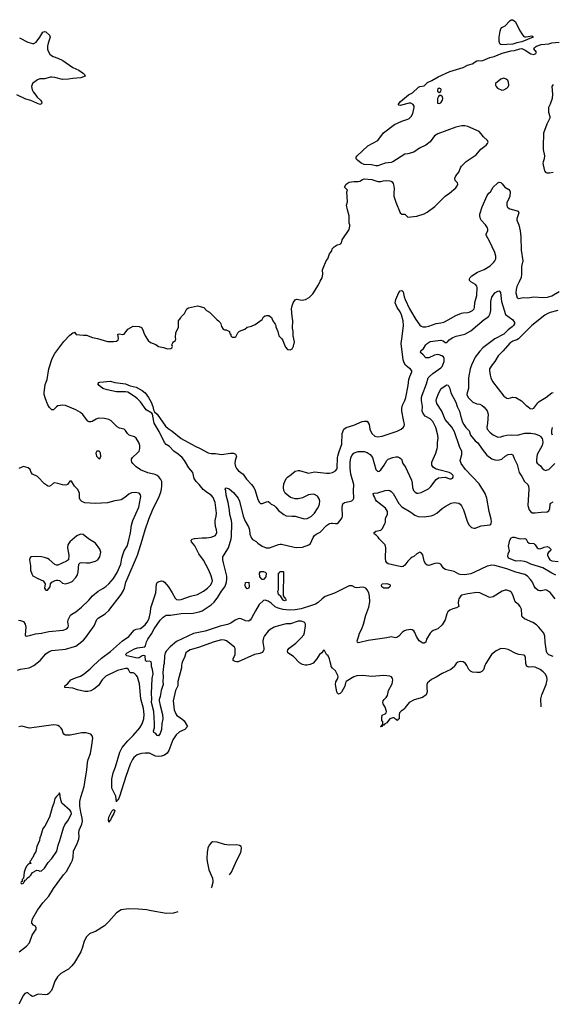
# Model space of a CAD drawing. Header units: inches. Extents: x 1678809 to 1859548, y 384609 to 522868.
# Tile 381 of 386: x 1831680 to 1838777, y 455490 to 468601. Entities that reach past the tile are written whole.
import ezdxf

# ---------------------------------------------------------------- set-up
doc = ezdxf.new("R2010")
doc.units = ezdxf.units.IN
doc.header["$MEASUREMENT"] = 0
doc.layers.add('B8435', color=7, linetype='Continuous')
doc.layers.add('B8436', color=7, linetype='Continuous')

msp = doc.modelspace()

# ---------------------------------------------------------------- linework, layer by layer
at = {"layer": 'B8435', "color": 5}
for points, elevation in [([(1831650, 459940), (1831690, 459953), (1831808, 459972), (1831867, 460000)], 420), ([(1833838, 460000), (1833835, 459970), (1833788, 459790), (1833785, 459730), (1833755, 459670), (1833727, 459530), (1833740, 459410), (1833759, 459359), (1833776, 459336), (1833835, 459295), (1833870, 459263), (1833915, 459190), (1833881, 459150), (1833810, 459118), (1833763, 459077), (1833719, 459010), (1833667, 458870), (1833644, 458836), (1833610, 458808), (1833570, 458792), (1833528, 458788), (1833490, 458795), (1833410, 458834), (1833350, 458836), (1833303, 458830), (1833270, 458821), (1833247, 458810), (1833203, 458777), (1833184, 458750), (1833152, 458688), (1833095, 458525), (1833010, 458257), (1832990, 458213), (1832975, 458205), (1832970, 458186), (1832961, 458261), (1832910, 458370), (1832910, 458490), (1832926, 458570), (1832958, 458650), (1833013, 458847), (1833047, 458910), (1833120, 459000), (1833194, 459070), (1833281, 459170), (1833314, 459226), (1833335, 459290), (1833337, 459350), (1833328, 459430), (1833296, 459556), (1833277, 459757), (1833250, 459850), (1833234, 459874), (1833210, 459895), (1833190, 459905), (1833150, 459905), (1833130, 459950), (1833110, 459961), (1833090, 459963), (1832985, 459935), (1832830, 459860), (1832778, 459810), (1832730, 459737), (1832670, 459686), (1832630, 459664), (1832590, 459654), (1832550, 459654), (1832450, 459676), (1832390, 459701), (1832288, 459708), (1832282, 459710), (1832281, 459730), (1832320, 459760), (1832363, 459810), (1832423, 459837), (1832490, 459859), (1832540, 459890), (1832621, 459959), (1832665, 460000)], 380), ([(1833597, 460000), (1833595, 459990), (1833589, 459910), (1833594, 459850), (1833587, 459790), (1833591, 459749), (1833580, 459710), (1833563, 459670), (1833551, 459590), (1833539, 459550), (1833538, 459530), (1833551, 459470), (1833582, 459350), (1833588, 459290), (1833574, 459230), (1833570, 459150), (1833550, 459094), (1833530, 459065), (1833510, 459069), (1833494, 459094), (1833469, 459110), (1833462, 459130), (1833476, 459170), (1833478, 459230), (1833467, 459390), (1833438, 459510), (1833442, 459558), (1833435, 459630), (1833446, 459830), (1833460, 459890), (1833451, 459950), (1833437, 459990), (1833437, 460000)], 360), ([(1837480, 460000), (1837474, 459990), (1837424, 459950), (1837310, 459897), (1837230, 459845), (1837166, 459814), (1837134, 459790), (1837115, 459770), (1837107, 459750), (1837104, 459710), (1837111, 459650), (1837098, 459610), (1837046, 459574), (1836934, 459546), (1836871, 459509), (1836817, 459443), (1836811, 459429), (1836791, 459409), (1836765, 459395), (1836742, 459370), (1836734, 459350), (1836734, 459290), (1836718, 459282), (1836714, 459270), (1836706, 459270), (1836702, 459282), (1836687, 459287), (1836670, 459306), (1836650, 459306), (1836614, 459290), (1836592, 459268), (1836570, 459238), (1836540, 459220), (1836530, 459208), (1836514, 459206), (1836510, 459188), (1836490, 459186), (1836486, 459190), (1836502, 459198), (1836506, 459210), (1836518, 459222), (1836518, 459250), (1836504, 459270), (1836504, 459310), (1836510, 459342), (1836550, 459358), (1836562, 459370), (1836569, 459390), (1836550, 459446), (1836522, 459490), (1836519, 459510), (1836524, 459530), (1836537, 459550), (1836564, 459576), (1836580, 459600), (1836593, 459670), (1836642, 459758), (1836652, 459810), (1836646, 459830), (1836633, 459850), (1836610, 459859), (1836530, 459867), (1836370, 459854), (1836250, 459870), (1836170, 459864), (1836130, 459852), (1836031, 459789), (1836019, 459770), (1836012, 459728), (1835970, 459648), (1835950, 459628), (1835930, 459618), (1835910, 459638), (1835905, 459650), (1835889, 459750), (1835894, 459786), (1835921, 459830), (1835923, 459850), (1835917, 459870), (1835890, 459929), (1835850, 459966), (1835832, 459990), (1835829, 460000)], 380), ([(1837878, 460000), (1837858, 459942), (1837839, 459921), (1837810, 459907), (1837770, 459906), (1837713, 459913), (1837687, 459927), (1837665, 459950), (1837636, 460000)], 380), ([(1838628, 459450), (1838623, 459557), (1838637, 459610), (1838697, 459750), (1838710, 459810), (1838702, 459850), (1838681, 459890), (1838657, 459917), (1838615, 459950), (1838550, 459979), (1838517, 459983), (1838470, 459979), (1838434, 459994), (1838432, 460000)], 380), ([(1831673, 456190), (1831770, 456263), (1831810, 456310), (1831848, 456412), (1831900, 456490), (1831901, 456510), (1831890, 456529), (1831865, 456545), (1831843, 456570), (1831840, 456590), (1831851, 456630), (1831916, 456744), (1831990, 456843), (1832070, 456930), (1832132, 457030), (1832265, 457215), (1832302, 457258), (1832367, 457373), (1832382, 457410), (1832391, 457450), (1832397, 457530), (1832446, 457630), (1832469, 457690), (1832474, 457730), (1832470, 457770), (1832473, 457810), (1832506, 457890), (1832515, 457930), (1832514, 457970), (1832493, 458050), (1832483, 458130), (1832483, 458190), (1832495, 458250), (1832539, 458390), (1832546, 458450), (1832576, 458610), (1832583, 458710), (1832592, 458750), (1832622, 458830), (1832641, 458939), (1832653, 459033), (1832646, 459066), (1832630, 459086), (1832564, 459104), (1832510, 459106), (1832354, 459074), (1832290, 459074), (1832269, 459089), (1832261, 459101), (1832245, 459150), (1832230, 459173), (1832211, 459191), (1832190, 459204), (1832168, 459208), (1832130, 459210), (1831810, 459165), (1831710, 459192), (1831670, 459185)], 420), ([(1834475, 457214), (1834501, 457250), (1834574, 457410), (1834626, 457510), (1834632, 457532), (1834635, 457575), (1834629, 457590), (1834610, 457605), (1834570, 457612), (1834470, 457610), (1834410, 457620), (1834310, 457650), (1834250, 457655), (1834230, 457641), (1834205, 457610), (1834189, 457571), (1834179, 457510), (1834174, 457430), (1834176, 457390), (1834201, 457281), (1834250, 457170), (1834255, 457130), (1834253, 457110), (1834235, 457045), (1834233, 457041)], 420), ([(1833788, 456720), (1833730, 456703), (1833630, 456700), (1833430, 456734), (1833370, 456748), (1833262, 456758), (1833130, 456761), (1833030, 456749), (1832970, 456709), (1832868, 456592), (1832810, 456535), (1832690, 456458), (1832630, 456438), (1832612, 456428), (1832572, 456388), (1832539, 456330), (1832518, 456250), (1832494, 456190), (1832410, 456045), (1832377, 456003), (1832330, 455959), (1832230, 455899), (1832183, 455856), (1832150, 455798), (1832123, 455717), (1832104, 455676), (1832070, 455635), (1832050, 455622), (1832025, 455615), (1831930, 455625), (1831904, 455616), (1831870, 455597), (1831850, 455595), (1831830, 455606), (1831790, 455641), (1831770, 455645), (1831750, 455636), (1831730, 455613), (1831669, 455490)], 420)]:
    msp.add_lwpolyline(points, dxfattribs=dict(at, elevation=elevation))
for points, elevation in [([(1832210, 458306), (1832197, 458283), (1832170, 458259), (1832148, 458230), (1832134, 458170), (1832111, 458110), (1832076, 457984), (1832016, 457864), (1831990, 457829), (1831963, 457737), (1831950, 457706), (1831946, 457670), (1831907, 457590), (1831894, 457526), (1831871, 457490), (1831855, 457445), (1831842, 457430), (1831834, 457410), (1831814, 457390), (1831818, 457378), (1831834, 457370), (1831830, 457366), (1831810, 457366), (1831790, 457348), (1831772, 457330), (1831751, 457290), (1831738, 457250), (1831732, 457168), (1831714, 457150), (1831713, 457127), (1831698, 457122), (1831694, 457110), (1831698, 457098), (1831710, 457094), (1831730, 457102), (1831738, 457122), (1831755, 457145), (1831770, 457154), (1831778, 457170), (1831810, 457191), (1831829, 457210), (1831853, 457247), (1831910, 457274), (1831930, 457272), (1831950, 457262), (1831970, 457267), (1832010, 457301), (1832061, 457379), (1832110, 457433), (1832175, 457530), (1832191, 457610), (1832214, 457670), (1832262, 457838), (1832281, 457879), (1832330, 457946), (1832370, 458030), (1832368, 458050), (1832354, 458070), (1832240, 458170), (1832223, 458230), (1832215, 458295)], 440), ([(1832870, 457915), (1832862, 457942), (1832870, 457981), (1832910, 458062), (1832930, 458085), (1832941, 458081), (1832947, 458070), (1832934, 458030), (1832904, 457976), (1832890, 457943), (1832882, 457938)], 380)]:
    msp.add_lwpolyline(points, close=True, dxfattribs=dict(at, elevation=elevation))
at = {"layer": 'B8436', "color": 5}
for points, elevation in [([(1838430, 468373), (1838505, 468385), (1838518, 468378), (1838521, 468370), (1838370, 468307), (1838306, 468294), (1838250, 468275), (1838170, 468269), (1838110, 468265), (1838089, 468269), (1838078, 468278), (1838069, 468309), (1838070, 468370), (1838081, 468450), (1838090, 468478), (1838103, 468497), (1838150, 468521), (1838210, 468586), (1838230, 468599), (1838250, 468601), (1838270, 468587), (1838285, 468570), (1838341, 468461), (1838380, 468400), (1838399, 468379), (1838410, 468373)], 420), ([(1838130, 467821), (1838090, 467808), (1838019, 467750), (1838019, 467730), (1838027, 467710), (1838046, 467690), (1838103, 467663), (1838130, 467668), (1838169, 467690), (1838190, 467708), (1838198, 467730), (1838194, 467770), (1838183, 467790), (1838163, 467810)], 420), ([(1837270, 467689), (1837247, 467673), (1837249, 467649), (1837270, 467631), (1837290, 467645), (1837294, 467670), (1837290, 467678)], 420), ([(1837290, 467590), (1837270, 467590), (1837260, 467580), (1837247, 467550), (1837247, 467490), (1837270, 467485), (1837290, 467495), (1837314, 467530), (1837317, 467550), (1837312, 467572)], 420), ([(1832737, 462857), (1832710, 462855), (1832696, 462830), (1832705, 462790), (1832725, 462765), (1832750, 462754), (1832762, 462790), (1832757, 462830), (1832750, 462848)], 440), ([(1832490, 461752), (1832443, 461730), (1832347, 461650), (1832321, 461610), (1832317, 461570), (1832333, 461470), (1832331, 461410), (1832305, 461390), (1832190, 461338), (1832170, 461338), (1832150, 461345), (1832071, 461411), (1832050, 461424), (1832010, 461440), (1831970, 461448), (1831888, 461452), (1831830, 461449), (1831816, 461430), (1831811, 461410), (1831824, 461330), (1831825, 461270), (1831841, 461221), (1831857, 461197), (1831922, 461162), (1831991, 461130), (1832018, 461090), (1832012, 461030), (1832022, 461010), (1832030, 461005), (1832050, 461006), (1832088, 461050), (1832089, 461091), (1832110, 461111), (1832152, 461132), (1832170, 461138), (1832190, 461138), (1832210, 461131), (1832250, 461096), (1832290, 461091), (1832350, 461105), (1832379, 461121), (1832427, 461173), (1832452, 461210), (1832461, 461250), (1832469, 461350), (1832488, 461370), (1832510, 461375), (1832570, 461368), (1832610, 461370), (1832689, 461390), (1832721, 461410), (1832750, 461450), (1832761, 461510), (1832748, 461550), (1832689, 461629), (1832595, 461690), (1832524, 461744)], 460), ([(1834910, 461146), (1834880, 461180), (1834875, 461230), (1834890, 461251), (1834930, 461253), (1834950, 461245), (1834965, 461230), (1834960, 461180), (1834930, 461146)], 340), ([(1835210, 460861), (1835190, 460870), (1835159, 460919), (1835130, 460948), (1835122, 460970), (1835118, 460990), (1835128, 461010), (1835128, 461230), (1835142, 461238), (1835146, 461250), (1835153, 461253), (1835190, 461254), (1835194, 461250), (1835192, 460930), (1835202, 460910), (1835222, 460890), (1835230, 460870)], 340), ([(1834710, 461022), (1834690, 461049), (1834684, 461070), (1834690, 461106), (1834732, 461112), (1834736, 461050), (1834730, 461028)], 340), ([(1836590, 461029), (1836530, 461029), (1836507, 461050), (1836502, 461070), (1836509, 461090), (1836573, 461093), (1836610, 461082), (1836618, 461070), (1836611, 461051)], 340)]:
    msp.add_lwpolyline(points, close=True, dxfattribs=dict(at, elevation=elevation))
for points, elevation in [([(1831677, 468357), (1831790, 468302), (1831850, 468283), (1831870, 468284), (1831898, 468302), (1831950, 468370), (1831990, 468435), (1832010, 468444), (1832030, 468437), (1832076, 468396), (1832085, 468370), (1832059, 468290), (1832052, 468250), (1832052, 468210), (1832060, 468180), (1832083, 468143), (1832104, 468124), (1832127, 468110), (1832190, 468087), (1832256, 468056), (1832390, 467962), (1832467, 467927), (1832530, 467885), (1832545, 467870), (1832551, 467850), (1832495, 467825), (1832390, 467817), (1832330, 467807), (1832250, 467804), (1832150, 467832), (1832110, 467835), (1832090, 467835), (1832010, 467815), (1831949, 467811), (1831919, 467801), (1831851, 467749), (1831839, 467710), (1831840, 467690), (1831846, 467666), (1831859, 467639), (1831896, 467596), (1831911, 467570), (1831957, 467530), (1831970, 467510), (1831973, 467487), (1831964, 467476), (1831950, 467472), (1831830, 467525), (1831762, 467542), (1831641, 467601)], 420), ([(1831867, 460000), (1831870, 460001), (1831951, 460070), (1832030, 460156), (1832073, 460190), (1832110, 460201), (1832290, 460217), (1832410, 460254), (1832430, 460261), (1832470, 460288), (1832530, 460340), (1832557, 460370), (1832671, 460530), (1832707, 460613), (1832725, 460630), (1832818, 460690), (1832866, 460734), (1833031, 460949), (1833062, 460998), (1833077, 461030), (1833095, 461110), (1833110, 461150), (1833252, 461470), (1833314, 461670), (1833351, 461810), (1833399, 461950), (1833449, 462070), (1833537, 462250), (1833560, 462310), (1833570, 462350), (1833575, 462395), (1833572, 462450), (1833560, 462480), (1833534, 462514), (1833512, 462531), (1833484, 462544), (1833387, 462567), (1833290, 462605), (1833230, 462648), (1833188, 462690), (1833174, 462710), (1833168, 462730), (1833170, 462750), (1833182, 462770), (1833250, 462833), (1833270, 462857), (1833281, 462890), (1833281, 462930), (1833268, 462970), (1833230, 463030), (1833210, 463044), (1833150, 463062), (1833137, 463070), (1833117, 463090), (1833090, 463130), (1833070, 463148), (1833010, 463160), (1832981, 463181), (1832900, 463260), (1832870, 463275), (1832810, 463292), (1832730, 463293), (1832699, 463281), (1832648, 463252), (1832630, 463246), (1832607, 463247), (1832590, 463255), (1832570, 463275), (1832522, 463342), (1832490, 463372), (1832430, 463405), (1832290, 463464), (1832250, 463467), (1832190, 463458), (1832170, 463446), (1832130, 463404), (1832110, 463404), (1832077, 463437), (1832053, 463473), (1832024, 463550), (1832008, 463608), (1832008, 463630), (1832019, 463741), (1832045, 463810), (1832068, 463950), (1832112, 464090), (1832150, 464156), (1832270, 464314), (1832350, 464398), (1832390, 464432), (1832406, 464434), (1832410, 464442), (1832431, 464411), (1832530, 464398), (1832570, 464399), (1832650, 464367), (1832715, 464355), (1832850, 464315), (1832930, 464314), (1832970, 464322), (1832990, 464337), (1832996, 464356), (1832987, 464413), (1833010, 464418), (1833050, 464408), (1833070, 464413), (1833121, 464479), (1833190, 464522), (1833274, 464514), (1833302, 464502), (1833323, 464470), (1833333, 464430), (1833350, 464390), (1833391, 464330), (1833421, 464301), (1833494, 464274), (1833531, 464250), (1833550, 464243), (1833595, 464235), (1833650, 464218), (1833696, 464224), (1833709, 464230), (1833715, 464250), (1833709, 464271), (1833720, 464300), (1833730, 464312), (1833758, 464330), (1833762, 464350), (1833758, 464370), (1833762, 464430), (1833795, 464505), (1833798, 464590), (1833808, 464610), (1833828, 464630), (1833838, 464650), (1833878, 464690), (1833909, 464751), (1833930, 464762), (1834050, 464791), (1834134, 464770), (1834171, 464730), (1834210, 464705), (1834310, 464602), (1834331, 464591), (1834352, 464570), (1834362, 464550), (1834370, 464514), (1834390, 464482), (1834410, 464472), (1834432, 464472), (1834474, 464450), (1834478, 464418), (1834493, 464413), (1834494, 464390), (1834510, 464374), (1834550, 464374), (1834562, 464378), (1834587, 464433), (1834610, 464454), (1834678, 464482), (1834710, 464505), (1834770, 464518), (1834819, 464541), (1834909, 464610), (1834930, 464645), (1834950, 464658), (1834970, 464662), (1835000, 464660), (1835035, 464635), (1835051, 464590), (1835085, 464545), (1835091, 464530), (1835091, 464510), (1835121, 464450), (1835135, 464390), (1835175, 464350), (1835187, 464330), (1835207, 464270), (1835222, 464242), (1835250, 464211), (1835286, 464206), (1835310, 464216), (1835330, 464252), (1835342, 464310), (1835324, 464390), (1835326, 464450), (1835315, 464495), (1835319, 464590), (1835309, 464650), (1835302, 464750), (1835309, 464790), (1835322, 464830), (1835349, 464870), (1835370, 464881), (1835446, 464866), (1835490, 464876), (1835537, 464903), (1835585, 464950), (1835661, 465070), (1835682, 465118), (1835710, 465162), (1835719, 465210), (1835715, 465270), (1835722, 465290), (1835764, 465390), (1835784, 465416), (1835810, 465482), (1835839, 465521), (1835844, 465550), (1835870, 465578), (1835910, 465605), (1835950, 465612), (1835960, 465620), (1835968, 465630), (1835975, 465670), (1836072, 465808), (1836081, 465850), (1836079, 465870), (1836069, 465891), (1836069, 465990), (1836047, 466067), (1836034, 466130), (1836046, 466174), (1836038, 466310), (1836046, 466330), (1836008, 466370), (1836029, 466411), (1836070, 466436), (1836130, 466446), (1836190, 466446), (1836210, 466451), (1836246, 466474), (1836270, 466481), (1836370, 466472), (1836450, 466446), (1836490, 466447), (1836525, 466455), (1836570, 466459), (1836610, 466457), (1836631, 466451), (1836643, 466443), (1836658, 466418), (1836666, 466386), (1836670, 466350), (1836663, 466297), (1836665, 466250), (1836691, 466170), (1836748, 466028), (1836770, 466013), (1836812, 466010), (1836851, 465971), (1836970, 465984), (1837070, 466015), (1837110, 466036), (1837210, 466115), (1837350, 466250), (1837406, 466290), (1837490, 466361), (1837510, 466387), (1837520, 466410), (1837515, 466430), (1837481, 466461), (1837476, 466490), (1837490, 466522), (1837532, 466570), (1837555, 466630), (1837568, 466652), (1837627, 466713), (1837761, 466799), (1837824, 466876), (1837894, 466930), (1837912, 466950), (1837920, 466970), (1837912, 466990), (1837859, 467039), (1837830, 467081), (1837803, 467110), (1837650, 467177), (1837610, 467187), (1837570, 467187), (1837493, 467170), (1837250, 467081), (1837208, 467052), (1837150, 466976), (1837090, 466930), (1837007, 466890), (1836930, 466836), (1836850, 466814), (1836811, 466809), (1836650, 466709), (1836630, 466701), (1836551, 466689), (1836450, 466655), (1836424, 466656), (1836369, 466669), (1836270, 466672), (1836230, 466689), (1836179, 466730), (1836164, 466750), (1836165, 466770), (1836177, 466790), (1836317, 466923), (1836450, 466993), (1836528, 467092), (1836673, 467207), (1836770, 467251), (1836850, 467277), (1836870, 467287), (1836895, 467310), (1836917, 467350), (1836938, 467430), (1836936, 467450), (1836924, 467470), (1836890, 467487), (1836870, 467487), (1836750, 467459), (1836730, 467462), (1836725, 467470), (1836756, 467510), (1836862, 467598), (1836912, 467628), (1836996, 467704), (1837010, 467710), (1837070, 467722), (1837115, 467765), (1837170, 467789), (1837258, 467842), (1837410, 467911), (1837590, 467965), (1837645, 467995), (1837710, 468014), (1837770, 468055), (1837790, 468058), (1837830, 468051), (1837850, 468057), (1837944, 468096), (1838001, 468110), (1838110, 468156), (1838230, 468185), (1838274, 468190), (1838346, 468214), (1838370, 468216), (1838416, 468196), (1838490, 468147), (1838530, 468136), (1838558, 468150), (1838566, 468170), (1838529, 468211), (1838538, 468230), (1838568, 468250), (1838630, 468271), (1838730, 468281), (1838770, 468291), (1838870, 468301)], 420), ([(1838790, 467739), (1838771, 467710), (1838777, 467610), (1838773, 467553), (1838750, 467474), (1838727, 467430), (1838724, 467410), (1838727, 467370), (1838743, 467310), (1838743, 467290), (1838737, 467270), (1838704, 467210), (1838659, 467090), (1838653, 466910), (1838656, 466870), (1838673, 466790), (1838670, 466750), (1838654, 466710), (1838652, 466690), (1838668, 466608), (1838673, 466590), (1838690, 466568), (1838710, 466562), (1838739, 466561), (1838788, 466572)], 420), ([(1832665, 460000), (1832770, 460098), (1832890, 460189), (1833050, 460330), (1833134, 460386), (1833207, 460473), (1833230, 460483), (1833290, 460493), (1833350, 460543), (1833387, 460590), (1833404, 460630), (1833421, 460710), (1833426, 460770), (1833494, 460970), (1833505, 461090), (1833510, 461106), (1833523, 461117), (1833570, 461130), (1833590, 461125), (1833610, 461111), (1833661, 461050), (1833712, 460970), (1833750, 460896), (1833770, 460880), (1833790, 460875), (1833830, 460880), (1833954, 460926), (1834050, 460949), (1834130, 460990), (1834182, 461030), (1834222, 461070), (1834246, 461110), (1834248, 461130), (1834230, 461197), (1834201, 461270), (1834130, 461403), (1834068, 461490), (1834013, 461593), (1833968, 461650), (1833964, 461670), (1833978, 461682), (1834010, 461694), (1834110, 461701), (1834170, 461700), (1834230, 461710), (1834288, 461732), (1834306, 461774), (1834304, 461810), (1834291, 461851), (1834286, 461910), (1834286, 461930), (1834300, 461990), (1834301, 462030), (1834285, 462170), (1834259, 462239), (1834230, 462270), (1834181, 462301), (1834125, 462345), (1834070, 462411), (1834031, 462451), (1834006, 462490), (1833985, 462570), (1833933, 462633), (1833875, 462730), (1833843, 462770), (1833790, 462817), (1833736, 462856), (1833677, 462917), (1833630, 462946), (1833610, 462970), (1833537, 463117), (1833474, 463230), (1833467, 463250), (1833448, 463348), (1833440, 463360), (1833365, 463405), (1833292, 463512), (1833250, 463553), (1833210, 463585), (1833120, 463640), (1833090, 463647), (1832970, 463646), (1832845, 463670), (1832787, 463690), (1832740, 463730), (1832723, 463750), (1832725, 463755), (1832735, 463770), (1832750, 463774), (1832890, 463788), (1832950, 463770), (1833091, 463751), (1833150, 463727), (1833230, 463707), (1833310, 463665), (1833350, 463630), (1833396, 463570), (1833430, 463510), (1833454, 463450), (1833465, 463405), (1833478, 463378), (1833510, 463348), (1833624, 463190), (1833658, 463158), (1833710, 463123), (1833830, 463025), (1834020, 462920), (1834085, 462890), (1834192, 462832), (1834230, 462824), (1834290, 462825), (1834370, 462813), (1834490, 462829), (1834530, 462828), (1834557, 462817), (1834568, 462790), (1834552, 462730), (1834547, 462690), (1834556, 462650), (1834570, 462624), (1834595, 462595), (1834658, 462550), (1834702, 462482), (1834769, 462410), (1834798, 462370), (1834818, 462330), (1834852, 462210), (1834875, 462170), (1834890, 462160), (1834910, 462158), (1834970, 462182), (1834990, 462183), (1835010, 462171), (1835030, 462151), (1835070, 462131), (1835095, 462110), (1835130, 462064), (1835199, 462010), (1835230, 461995), (1835310, 461988), (1835351, 461991), (1835470, 461956), (1835510, 461958), (1835539, 461970), (1835570, 461991), (1835607, 462030), (1835650, 462090), (1835670, 462130), (1835675, 462155), (1835677, 462190), (1835670, 462222), (1835650, 462257), (1835610, 462279), (1835590, 462281), (1835530, 462273), (1835450, 462236), (1835390, 462221), (1835350, 462219), (1835290, 462237), (1835216, 462296), (1835200, 462330), (1835195, 462370), (1835199, 462421), (1835230, 462490), (1835249, 462510), (1835297, 462543), (1835350, 462588), (1835390, 462600), (1835410, 462599), (1835530, 462564), (1835610, 462579), (1835770, 462562), (1835810, 462562), (1835850, 462571), (1835887, 462593), (1835906, 462614), (1835911, 462630), (1835914, 462770), (1835919, 462790), (1835935, 462850), (1835971, 462949), (1835975, 463090), (1835998, 463150), (1836029, 463171), (1836130, 463202), (1836242, 463250), (1836276, 463256), (1836310, 463253), (1836338, 463210), (1836347, 463150), (1836370, 463090), (1836410, 463057), (1836450, 463047), (1836510, 463056), (1836710, 463120), (1836765, 463150), (1836790, 463170), (1836804, 463190), (1836808, 463210), (1836792, 463272), (1836773, 463387), (1836772, 463430), (1836782, 463470), (1836812, 463530), (1836827, 463570), (1836857, 463730), (1836866, 463810), (1836878, 463850), (1836905, 463910), (1836905, 463925), (1836889, 463949), (1836850, 463974), (1836821, 464001), (1836803, 464030), (1836791, 464070), (1836762, 464290), (1836773, 464350), (1836790, 464490), (1836792, 464530), (1836788, 464590), (1836768, 464670), (1836749, 464709), (1836708, 464770), (1836685, 464830), (1836690, 464877), (1836732, 464968), (1836750, 464991), (1836770, 464996), (1836790, 464978), (1836802, 464910), (1836814, 464874), (1836875, 464750), (1836958, 464610), (1837010, 464535), (1837030, 464518), (1837050, 464512), (1837090, 464513), (1837130, 464521), (1837230, 464556), (1837290, 464563), (1837330, 464573), (1837390, 464602), (1837490, 464660), (1837567, 464693), (1837590, 464699), (1837650, 464700), (1837670, 464704), (1837713, 464727), (1837734, 464750), (1837742, 464770), (1837745, 464835), (1837771, 464930), (1837776, 465036), (1837772, 465052), (1837754, 465074), (1837689, 465110), (1837680, 465120), (1837673, 465130), (1837672, 465150), (1837683, 465170), (1837705, 465190), (1837780, 465240), (1837870, 465275), (1837950, 465323), (1837999, 465370), (1838013, 465390), (1838022, 465418), (1838024, 465450), (1838010, 465500), (1837941, 465650), (1837894, 465730), (1837897, 465750), (1837917, 465790), (1837919, 465810), (1837914, 465830), (1837887, 465870), (1837830, 465930), (1837819, 465950), (1837809, 465991), (1837810, 466010), (1837842, 466110), (1837910, 466260), (1837930, 466290), (1837951, 466309), (1837987, 466370), (1838050, 466430), (1838070, 466439), (1838090, 466433), (1838110, 466414), (1838142, 466370), (1838198, 466338), (1838210, 466323), (1838214, 466310), (1838209, 466250), (1838204, 466230), (1838170, 466164), (1838169, 466130), (1838177, 466110), (1838190, 466095), (1838210, 466084), (1838310, 466057), (1838323, 466050), (1838332, 466030), (1838303, 465950), (1838305, 465930), (1838330, 465870), (1838349, 465790), (1838357, 465710), (1838363, 465530), (1838385, 465390), (1838367, 465313), (1838366, 465210), (1838360, 465170), (1838337, 465110), (1838303, 465050), (1838293, 465010), (1838290, 464962), (1838310, 464897), (1838330, 464886), (1838390, 464901), (1838450, 464897), (1838530, 464909), (1838650, 464902), (1838714, 464906), (1838770, 464923), (1838870, 464982)], 380), ([(1833437, 460000), (1833438, 460030), (1833433, 460050), (1833410, 460058), (1833370, 460054), (1833357, 460070), (1833351, 460131), (1833336, 460136), (1833310, 460129), (1833270, 460104), (1833250, 460099), (1833109, 460129), (1833097, 460137), (1833091, 460150), (1833110, 460171), (1833210, 460225), (1833250, 460236), (1833349, 460251), (1833357, 460263), (1833370, 460316), (1833386, 460350), (1833438, 460422), (1833474, 460490), (1833550, 460607), (1833590, 460647), (1833630, 460670), (1833691, 460671), (1833830, 460692), (1833990, 460697), (1834070, 460714), (1834110, 460729), (1834231, 460809), (1834270, 460844), (1834320, 460910), (1834369, 460990), (1834413, 461050), (1834424, 461070), (1834435, 461110), (1834442, 461150), (1834442, 461190), (1834396, 461370), (1834388, 461410), (1834388, 461450), (1834462, 461570), (1834498, 461690), (1834503, 461717), (1834508, 461890), (1834503, 461930), (1834481, 462010), (1834476, 462070), (1834458, 462170), (1834431, 462270), (1834426, 462326), (1834416, 462350), (1834430, 462368), (1834470, 462352), (1834530, 462306), (1834590, 462230), (1834608, 462190), (1834658, 461990), (1834685, 461925), (1834729, 461850), (1834742, 461810), (1834745, 461750), (1834770, 461696), (1834781, 461681), (1834830, 461653), (1834854, 461630), (1834909, 461589), (1834966, 461566), (1835010, 461569), (1835128, 461612), (1835150, 461616), (1835170, 461615), (1835335, 461575), (1835371, 461571), (1835450, 461576), (1835534, 461606), (1835555, 461625), (1835590, 461704), (1835609, 461731), (1835630, 461749), (1835682, 461778), (1835770, 461865), (1835810, 461890), (1835830, 461896), (1835850, 461898), (1835890, 461890), (1835910, 461893), (1835930, 461907), (1835965, 461950), (1835977, 461970), (1835979, 461990), (1835977, 462110), (1835984, 462156), (1836006, 462174), (1836070, 462185), (1836104, 462196), (1836122, 462210), (1836131, 462229), (1836129, 462329), (1836133, 462410), (1836091, 462550), (1836085, 462630), (1836085, 462710), (1836092, 462768), (1836104, 462796), (1836130, 462829), (1836150, 462838), (1836190, 462852), (1836270, 462850), (1836310, 462836), (1836348, 462810), (1836379, 462770), (1836426, 462610), (1836450, 462584), (1836470, 462588), (1836490, 462608), (1836537, 462670), (1836570, 462730), (1836591, 462749), (1836650, 462770), (1836690, 462778), (1836718, 462778), (1836747, 462767), (1836767, 462747), (1836787, 462690), (1836821, 462641), (1836900, 462470), (1836910, 462430), (1836914, 462370), (1836929, 462330), (1836950, 462308), (1836970, 462298), (1836990, 462298), (1837030, 462307), (1837125, 462355), (1837156, 462384), (1837230, 462479), (1837261, 462499), (1837348, 462508), (1837410, 462488), (1837430, 462488), (1837446, 462494), (1837455, 462510), (1837454, 462530), (1837430, 462556), (1837402, 462570), (1837265, 462605), (1837221, 462621), (1837190, 462642), (1837173, 462670), (1837170, 462711), (1837225, 462830), (1837244, 462890), (1837247, 462910), (1837245, 462970), (1837255, 463030), (1837252, 463070), (1837225, 463170), (1837186, 463250), (1837150, 463287), (1837082, 463322), (1837055, 463355), (1837044, 463390), (1837045, 463450), (1837034, 463530), (1837034, 463570), (1837041, 463599), (1837101, 463750), (1837123, 463830), (1837140, 463850), (1837186, 463890), (1837290, 463964), (1837310, 463984), (1837337, 464050), (1837336, 464090), (1837325, 464110), (1837306, 464126), (1837270, 464140), (1837250, 464141), (1837207, 464133), (1837130, 464099), (1837090, 464097), (1837057, 464137), (1837022, 464170), (1837024, 464190), (1837059, 464221), (1837090, 464270), (1837108, 464290), (1837150, 464317), (1837293, 464333), (1837324, 464324), (1837350, 464302), (1837370, 464302), (1837380, 464310), (1837401, 464339), (1837452, 464368), (1837495, 464385), (1837610, 464413), (1837690, 464457), (1837870, 464608), (1837906, 464630), (1837929, 464651), (1837948, 464690), (1837958, 464730), (1837957, 464850), (1837970, 464907), (1838010, 464964), (1838050, 464985), (1838070, 464991), (1838088, 464968), (1838100, 464850), (1838153, 464673), (1838250, 464604), (1838275, 464570), (1838271, 464550), (1838261, 464530), (1838243, 464510), (1838190, 464471), (1838130, 464414), (1838013, 464350), (1837850, 464231), (1837811, 464189), (1837750, 464105), (1837698, 464002), (1837681, 463950), (1837660, 463830), (1837659, 463690), (1837642, 463630), (1837640, 463610), (1837655, 463570), (1837719, 463510), (1837770, 463484), (1837810, 463480), (1837844, 463464), (1837870, 463442), (1837910, 463391), (1837920, 463350), (1837914, 463230), (1837904, 463170), (1837910, 463150), (1837950, 463104), (1837990, 463074), (1838050, 463043), (1838090, 463046), (1838130, 463061), (1838170, 463069), (1838230, 463073), (1838310, 463069), (1838410, 463096), (1838490, 463094), (1838546, 463086), (1838604, 463064), (1838621, 463050), (1838642, 463022), (1838648, 463008), (1838650, 462970), (1838640, 462930), (1838575, 462810), (1838564, 462744), (1838567, 462710), (1838576, 462696), (1838621, 462661), (1838643, 462630), (1838667, 462607), (1838690, 462600), (1838710, 462605), (1838730, 462613), (1838810, 462690)], 360), ([(1838851, 464729), (1838750, 464703), (1838717, 464690), (1838675, 464665), (1838506, 464530), (1838327, 464353), (1838302, 464338), (1838250, 464320), (1838210, 464293), (1838120, 464190), (1838054, 464126), (1838013, 464050), (1837974, 464006), (1837942, 463950), (1837940, 463930), (1837947, 463867), (1837958, 463830), (1837981, 463781), (1838130, 463588), (1838170, 463559), (1838190, 463556), (1838250, 463575), (1838292, 463570), (1838367, 463527), (1838430, 463462), (1838451, 463451), (1838482, 463422), (1838510, 463418), (1838530, 463426), (1838582, 463498), (1838602, 463518), (1838690, 463568), (1838770, 463630), (1838790, 463636)], 380), ([(1838813, 460890), (1838750, 460973), (1838710, 461002), (1838690, 461010), (1838630, 460995), (1838610, 460995), (1838590, 461001), (1838553, 461033), (1838536, 461056), (1838514, 461110), (1838488, 461148), (1838448, 461190), (1838410, 461213), (1838290, 461246), (1838172, 461289), (1838010, 461332), (1837970, 461338), (1837910, 461325), (1837738, 461242), (1837690, 461223), (1837610, 461209), (1837550, 461211), (1837530, 461216), (1837470, 461253), (1837350, 461279), (1837322, 461302), (1837290, 461350), (1837270, 461360), (1837250, 461363), (1837210, 461359), (1837130, 461332), (1837110, 461337), (1837090, 461352), (1837069, 461389), (1837050, 461477), (1837030, 461502), (1837010, 461509), (1836971, 461490), (1836930, 461452), (1836910, 461445), (1836891, 461430), (1836851, 461390), (1836810, 461337), (1836790, 461321), (1836770, 461317), (1836706, 461330), (1836590, 461357), (1836570, 461369), (1836559, 461390), (1836556, 461430), (1836559, 461570), (1836550, 461606), (1836469, 461689), (1836458, 461710), (1836430, 461738), (1836408, 461750), (1836398, 461770), (1836426, 461790), (1836490, 461802), (1836516, 461824), (1836547, 461893), (1836552, 461910), (1836552, 461950), (1836558, 461970), (1836581, 462010), (1836581, 462050), (1836555, 462095), (1836435, 462190), (1836422, 462210), (1836409, 462249), (1836395, 462270), (1836389, 462290), (1836403, 462297), (1836450, 462302), (1836550, 462330), (1836590, 462334), (1836611, 462330), (1836630, 462318), (1836656, 462290), (1836730, 462160), (1836770, 462113), (1836890, 462042), (1836943, 462003), (1836990, 461986), (1837070, 461980), (1837164, 461996), (1837190, 462004), (1837239, 462030), (1837310, 462092), (1837350, 462118), (1837430, 462163), (1837470, 462172), (1837530, 462162), (1837550, 462150), (1837568, 462128), (1837594, 462074), (1837646, 461910), (1837670, 461868), (1837700, 461840), (1837730, 461830), (1837750, 461830), (1837830, 461862), (1837910, 461868), (1837944, 461876), (1837956, 461884), (1837963, 461897), (1837966, 461914), (1837964, 461950), (1837934, 462050), (1837906, 462230), (1837884, 462290), (1837801, 462421), (1837622, 462610), (1837561, 462690), (1837550, 462730), (1837571, 462810), (1837570, 462850), (1837538, 462918), (1837472, 463112), (1837437, 463177), (1837350, 463278), (1837304, 463390), (1837238, 463490), (1837230, 463530), (1837233, 463550), (1837263, 463630), (1837298, 463690), (1837370, 463739), (1837390, 463733), (1837410, 463691), (1837426, 463630), (1837492, 463510), (1837511, 463450), (1837539, 463390), (1837552, 463332), (1837581, 463241), (1837596, 463210), (1837626, 463170), (1837667, 463127), (1837687, 463067), (1837750, 462995), (1837785, 462965), (1837841, 462881), (1837904, 462804), (1837972, 462752), (1838010, 462738), (1838050, 462734), (1838103, 462750), (1838150, 462787), (1838190, 462809), (1838230, 462815), (1838250, 462807), (1838270, 462756), (1838310, 462676), (1838335, 462570), (1838370, 462516), (1838405, 462450), (1838449, 462410), (1838458, 462390), (1838462, 462350), (1838450, 462130), (1838470, 462075), (1838490, 462049), (1838510, 462033), (1838550, 462033), (1838630, 462045), (1838710, 462048), (1838730, 462059), (1838743, 462090), (1838749, 462150), (1838758, 462162), (1838790, 462179)], 340), ([(1838780, 463070), (1838772, 463090), (1838770, 463130), (1838778, 463170)], 360), ([(1831664, 460604), (1831690, 460602), (1831730, 460587), (1831755, 460550), (1831760, 460510), (1831751, 460411), (1831757, 460397), (1831771, 460391), (1831830, 460404), (1831890, 460421), (1831972, 460432), (1832070, 460456), (1832258, 460470), (1832309, 460490), (1832324, 460510), (1832329, 460530), (1832321, 460581), (1832325, 460610), (1832355, 460670), (1832373, 460687), (1832430, 460717), (1832504, 460776), (1832600, 460870), (1832650, 460928), (1832725, 460990), (1832790, 461025), (1832830, 461052), (1832870, 461090), (1832930, 461162), (1832979, 461241), (1833029, 461350), (1833042, 461430), (1833059, 461490), (1833074, 461530), (1833110, 461590), (1833124, 461636), (1833156, 461770), (1833171, 461870), (1833186, 461930), (1833268, 462110), (1833296, 462250), (1833290, 462274), (1833270, 462296), (1833225, 462305), (1833170, 462300), (1833136, 462284), (1833081, 462239), (1833030, 462209), (1833010, 462202), (1832950, 462196), (1832850, 462166), (1832690, 462159), (1832550, 462168), (1832510, 462185), (1832488, 462208), (1832478, 462230), (1832477, 462290), (1832470, 462317), (1832450, 462349), (1832412, 462390), (1832370, 462455), (1832350, 462458), (1832316, 462410), (1832297, 462403), (1832250, 462406), (1832190, 462427), (1832148, 462432), (1832130, 462429), (1832090, 462394), (1832070, 462386), (1832050, 462393), (1832010, 462421), (1831919, 462519), (1831849, 462550), (1831833, 462570), (1831821, 462610), (1831793, 462633), (1831764, 462644), (1831730, 462650), (1831670, 462625)], 440), ([(1838823, 461203), (1838770, 461230), (1838650, 461304), (1838490, 461349), (1838437, 461377), (1838407, 461387), (1838350, 461395), (1838290, 461391), (1838195, 461430), (1838185, 461455), (1838189, 461490), (1838205, 461530), (1838192, 461590), (1838209, 461670), (1838230, 461702), (1838250, 461712), (1838270, 461711), (1838347, 461687), (1838410, 461691), (1838430, 461682), (1838445, 461650), (1838470, 461631), (1838530, 461627), (1838550, 461610), (1838573, 461570), (1838590, 461559), (1838610, 461557), (1838650, 461567), (1838670, 461579), (1838710, 461588), (1838730, 461579), (1838759, 461550), (1838754, 461530), (1838730, 461514), (1838720, 461500), (1838714, 461490), (1838712, 461470), (1838730, 461431), (1838745, 461410), (1838770, 461394), (1838854, 461386)], 320), ([(1838790, 460121), (1838730, 460145), (1838707, 460167), (1838699, 460190), (1838682, 460310), (1838677, 460390), (1838663, 460430), (1838598, 460510), (1838564, 460544), (1838515, 460575), (1838405, 460625), (1838376, 460650), (1838370, 460670), (1838365, 460750), (1838350, 460789), (1838331, 460811), (1838283, 460850), (1838250, 460944), (1838232, 460972), (1838209, 460990), (1838170, 461003), (1838150, 461003), (1838110, 460991), (1837990, 460917), (1837950, 460908), (1837930, 460910), (1837810, 460967), (1837770, 460973), (1837650, 460957), (1837570, 460939), (1837558, 460930), (1837531, 460890), (1837525, 460870), (1837521, 460830), (1837530, 460788), (1837502, 460770), (1837450, 460756), (1837410, 460737), (1837385, 460715), (1837371, 460690), (1837350, 460609), (1837310, 460545), (1837250, 460489), (1837190, 460467), (1837165, 460450), (1837148, 460430), (1837099, 460350), (1837091, 460310), (1837070, 460299), (1837050, 460299), (1837003, 460330), (1836967, 460387), (1836943, 460443), (1836930, 460464), (1836910, 460476), (1836890, 460479), (1836830, 460474), (1836800, 460460), (1836777, 460443), (1836731, 460390), (1836705, 460375), (1836688, 460372), (1836630, 460381), (1836571, 460369), (1836325, 460335), (1836210, 460307), (1836190, 460305), (1836179, 460310), (1836176, 460330), (1836196, 460384), (1836207, 460434), (1836238, 460490), (1836263, 460550), (1836290, 460670), (1836330, 460779), (1836344, 460850), (1836343, 460923), (1836330, 460969), (1836309, 461010), (1836290, 461029), (1836270, 461039), (1836250, 461044), (1836170, 461036), (1836150, 461041), (1836110, 461064), (1836070, 461062), (1835876, 460964), (1835750, 460919), (1835710, 460891), (1835659, 460841), (1835620, 460820), (1835570, 460800), (1835430, 460758), (1835350, 460742), (1835270, 460739), (1835189, 460749), (1835123, 460763), (1835082, 460782), (1835030, 460833), (1834990, 460859), (1834950, 460870), (1834930, 460866), (1834870, 460815), (1834820, 460730), (1834770, 460630), (1834750, 460604), (1834730, 460592), (1834690, 460598), (1834630, 460624), (1834610, 460627), (1834590, 460624), (1834553, 460607), (1834493, 460567), (1834450, 460548), (1834350, 460525), (1834150, 460460), (1833994, 460426), (1833770, 460319), (1833684, 460250), (1833630, 460192), (1833619, 460170), (1833611, 460130), (1833604, 460030), (1833597, 460000)], 360), ([(1835829, 460000), (1835815, 460050), (1835809, 460090), (1835790, 460129), (1835769, 460150), (1835742, 460202), (1835730, 460206), (1835705, 460170), (1835674, 460146), (1835639, 460090), (1835590, 460033), (1835550, 460013), (1835505, 460005), (1835485, 460005), (1835450, 460013), (1835410, 460038), (1835330, 460123), (1835255, 460170), (1835249, 460190), (1835254, 460210), (1835269, 460230), (1835361, 460299), (1835431, 460369), (1835464, 460410), (1835477, 460443), (1835489, 460530), (1835489, 460550), (1835479, 460570), (1835470, 460578), (1835430, 460590), (1835389, 460591), (1835290, 460557), (1835230, 460554), (1835130, 460530), (1835071, 460510), (1835018, 460482), (1834990, 460458), (1834944, 460396), (1834929, 460370), (1834920, 460330), (1834920, 460310), (1834934, 460230), (1834933, 460210), (1834926, 460194), (1834910, 460173), (1834879, 460161), (1834810, 460147), (1834590, 460052), (1834570, 460049), (1834550, 460053), (1834526, 460070), (1834525, 460090), (1834552, 460150), (1834551, 460229), (1834544, 460244), (1834436, 460330), (1834410, 460339), (1834370, 460341), (1834270, 460318), (1834061, 460239), (1833953, 460210), (1833916, 460190), (1833894, 460170), (1833875, 460110), (1833853, 460070), (1833841, 460030), (1833838, 460000)], 380), ([(1838432, 460000), (1838424, 460030), (1838421, 460110), (1838410, 460129), (1838398, 460138), (1838330, 460147), (1838290, 460160), (1838190, 460216), (1838150, 460225), (1838090, 460228), (1838030, 460198), (1837965, 460150), (1837889, 460030), (1837878, 460000)], 380), ([(1837636, 460000), (1837620, 460030), (1837590, 460052), (1837550, 460054), (1837516, 460044), (1837496, 460030), (1837480, 460000)], 380)]:
    msp.add_lwpolyline(points, dxfattribs=dict(at, elevation=elevation))

doc.saveas('drawing.dxf')
